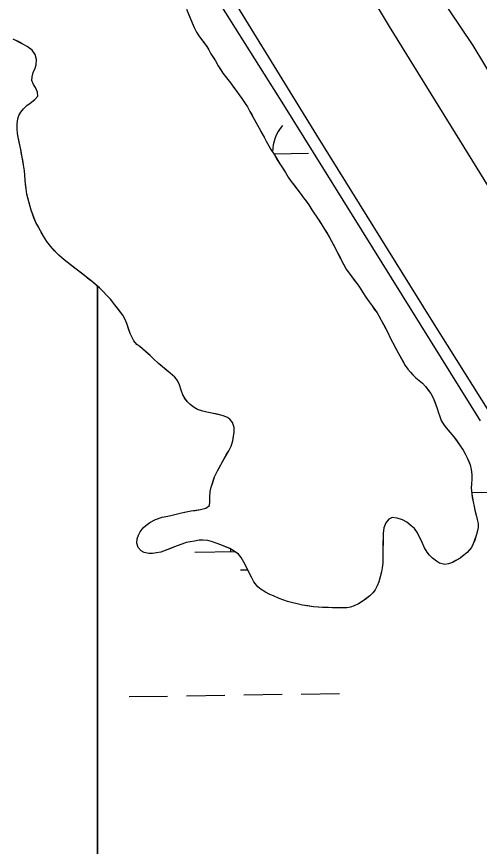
# Model space of a CAD drawing. Extents: x 3807117 to 3845308, y 337856 to 363736.
# Drawn here: x 3824503 to 3824890, y 344483 to 345177 of the extents above; entities that cross this region are included whole.
import ezdxf

# ---------------------------------------------------------------- set-up
doc = ezdxf.new("R2010")
doc.units = 0
for name, color, linetype in [('V-LEVE-TOET', 7, 'Continuous'), ('V-TOPO-SHOR', 7, 'Continuous'), ('V-WETL-SWMP', 7, 'Continuous')]:
    doc.layers.add(name, color=color, linetype=linetype)

msp = doc.modelspace()

# ---------------------------------------------------------------- linework, layer by layer
at = {"layer": 'V-LEVE-TOET'}
for points in [[(3824035.7, 346412.75), (3824127.05, 346267.73), (3824222.02, 346116.92), (3824319.01, 345957.74), (3824419.14, 345798.54), (3824529.62, 345626.7), (3824629.7, 345462.26), (3824733.5, 345305.11), (3824814.48, 345169.07), (3824904.78, 345023.53), (3824999.23, 344873.78), (3825097.83, 344719.81), (3825189.18, 344573.74), (3825290.92, 344419.75)], [(3825738.7, 343496.75), (3825695.31, 343565.65), (3825629.23, 343676.05), (3825545.9, 343807.68), (3825469.85, 343932.84), (3825390.36, 344056.86), (3825314.45, 344179.37), (3825240.88, 344301.32), (3825165.98, 344422.75), (3825086.75, 344548.81), (3825006.55, 344673.79), (3824927.05, 344801.08), (3824849.59, 344923.99), (3824754.02, 345078.25), (3824663.27, 345225.66), (3824583.19, 345355.05), (3824488.31, 345505.34), (3824403.58, 345639.34), (3824318.22, 345777.66), (3824221.31, 345931.41), (3824127.76, 346079.23), (3824045.14, 346212.44)]]:
    msp.add_lwpolyline(points, dxfattribs=at)
at = {"layer": 'V-TOPO-SHOR'}
for points in [[(3824914.19, 345104.7), (3824884.77, 345153.18), (3824854.93, 345197.75), (3824821.62, 345250.98), (3824787.93, 345304.2), (3824756.93, 345350.74), (3824720.95, 345413.01), (3824679.13, 345479.64), (3824642.4, 345546.23), (3824618.82, 345588.78), (3824585.49, 345639.26), (3824553.36, 345692.08)], [(3824646.66, 345179.54), (3824648.3, 345175.5), (3824649.56, 345172.31), (3824651.28, 345168.42), (3824653.37, 345164.46), (3824655.24, 345161.41), (3824657.57, 345158.13), (3824659.6, 345155.46), (3824662, 345152.4), (3824663.72, 345149.73), (3824665.44, 345146.3), (3824667.31, 345143.48), (3824669.26, 345140.43), (3824671.58, 345136.09), (3824673.6, 345132.88), (3824675.48, 345129.98), (3824678.4, 345126.09), (3824681.63, 345121.89), (3824684.18, 345118.46), (3824686.21, 345115.71), (3824688.99, 345111.89), (3824691.32, 345108.91), (3824694.09, 345104.72), (3824695.89, 345101.82), (3824698.06, 345098), (3824699.48, 345095.34), (3824701.5, 345091.45), (3824703.14, 345088.48), (3824705.68, 345083.98), (3824707.55, 345080.63), (3824709.95, 345076.51), (3824711.67, 345073.16), (3824713.91, 345069.19), (3824715.63, 345066.22), (3824718.63, 345061.64), (3824720.95, 345057.6), (3824722.97, 345054.25), (3824725.9, 345049.98), (3824727.92, 345046.85), (3824730.01, 345043.04), (3824732.64, 345039.37), (3824735.34, 345035.86), (3824737.37, 345033.27), (3824740.07, 345029.52), (3824742.92, 345025.71), (3824745.33, 345022.58), (3824747.28, 345019.83), (3824749.75, 345015.64), (3824751.55, 345013.12), (3824753.95, 345009.38), (3824755.9, 345006.63), (3824758.22, 345003.12), (3824759.87, 345000.38), (3824762.56, 344995.96), (3824764.29, 344993.13), (3824766.01, 344989.93), (3824767.65, 344986.89), (3824770.27, 344982.01), (3824771.53, 344978.96), (3824773.4, 344975.61), (3824774.97, 344972.64), (3824776.62, 344969.44), (3824778.48, 344966.08), (3824780.73, 344962.87), (3824783.36, 344959.44), (3824785.39, 344956.77), (3824788.47, 344952.64)], [(3824603.35, 344902.84), (3824600.87, 344905.98), (3824599.38, 344908.64), (3824597.66, 344912), (3824596.32, 344915.95), (3824594.92, 344920.52), (3824593.21, 344924.33), (3824591.56, 344927.45), (3824588.26, 344931.88), (3824585.1, 344936), (3824581.27, 344940.81), (3824577.81, 344944.33), (3824575.4, 344946.85), (3824572.02, 344950.22), (3824569.68, 344952.29), (3824566.37, 344955.2), (3824563.5, 344957.42), (3824558.07, 344961.64), (3824553.7, 344965.09), (3824550.68, 344967.39), (3824546.08, 344970.99), (3824542.61, 344973.68), (3824538.02, 344977.74), (3824534.55, 344981.26), (3824532.45, 344983.4), (3824528.17, 344988.97), (3824525.4, 344993.54), (3824523.45, 344996.9), (3824521.28, 345000.71), (3824518.81, 345004.91), (3824517.25, 345008.94), (3824516.14, 345012.14), (3824514.88, 345015.33), (3824513.55, 345020.28), (3824512.52, 345024.53), (3824511.42, 345028.87), (3824510.69, 345033.12), (3824510.19, 345037.07), (3824509.84, 345040.41), (3824509.58, 345044.89), (3824509.37, 345048.38), (3824508.58, 345053.4), (3824507.85, 345057.12), (3824506.91, 345062.14), (3824506.18, 345066.02), (3824504.86, 345072.17), (3824503.99, 345076.58), (3824503.48, 345079.54), (3824503.13, 345083.49), (3824503.24, 345087.74), (3824503.81, 345091.76), (3824504.74, 345094.71), (3824506.35, 345097.35), (3824508.66, 345100.29), (3824511.41, 345103), (3824514.16, 345104.95), (3824517.9, 345107.96), (3824520.5, 345110.9), (3824520.15, 345114.24), (3824518.44, 345117.97), (3824516.79, 345120.56), (3824515.52, 345123.84), (3824515.7, 345127.02), (3824516.64, 345130.51), (3824518.19, 345134.29), (3824519.2, 345137.16), (3824519.54, 345141.41), (3824518.21, 345145.67), (3824515.73, 345149.18), (3824511.58, 345152.4), (3824507.5, 345154.71), (3824504.03, 345156.48), (3824500.02, 345158.41)], [(3824788.47, 344952.64), (3824790.27, 344950.12), (3824792.44, 344946.54), (3824795.06, 344942.5), (3824797.84, 344938.46), (3824800.32, 344935.17), (3824802.12, 344932.58), (3824804.44, 344929.37), (3824806.01, 344926.78), (3824807.88, 344923.35), (3824810.05, 344919.23), (3824812.22, 344915.2), (3824813.71, 344912.3), (3824815.05, 344908.95), (3824817, 344905.37), (3824818.57, 344902.47), (3824820.51, 344898.82), (3824822.08, 344895.84), (3824824.25, 344891.88), (3824826.42, 344888.07), (3824827.99, 344885.25), (3824830.16, 344882.19), (3824832.27, 344879.75), (3824834.45, 344877.38), (3824836.78, 344875.01), (3824842.54, 344870.59)], [(3824717.72, 344692.37), (3824714.69, 344693.53), (3824711.06, 344695.39), (3824707.36, 344697.69), (3824704.5, 344700.07), (3824701.35, 344704.04), (3824699.48, 344707.54), (3824698.06, 344710.51), (3824696.12, 344714.47), (3824694.7, 344717.29), (3824692.98, 344720.72), (3824690.73, 344724.38), (3824688.41, 344727.36), (3824684.11, 344730.51), (3824681.31, 344731.97), (3824677.6, 344733.44), (3824673.75, 344735.07), (3824669.81, 344736.39), (3824666.64, 344737.71), (3824662.7, 344738.73), (3824658.68, 344739.06), (3824655.49, 344738.93), (3824651.77, 344738.2), (3824647.9, 344737.63), (3824644.78, 344737.05), (3824640.9, 344735.79), (3824637.09, 344734.23), (3824633.97, 344733.11), (3824630.17, 344731.63), (3824626.28, 344730.14), (3824623.47, 344729.1), (3824619.97, 344728.45), (3824616.48, 344727.94), (3824613.29, 344727.97), (3824609.58, 344728.61), (3824606.94, 344730.22), (3824604.38, 344732.9), (3824603.27, 344736.55), (3824603.6, 344740.27), (3824604.69, 344743.29), (3824606.15, 344745.94), (3824608.61, 344749.25), (3824610.9, 344751.44), (3824614.33, 344753.91), (3824618.91, 344756.38), (3824624.54, 344758.23), (3824629.33, 344759.25), (3824633.05, 344759.91), (3824637.54, 344761.09), (3824640.73, 344762.04), (3824644.68, 344762.7), (3824648.86, 344763.5), (3824652.13, 344764), (3824656.61, 344764.65), (3824661.17, 344765.9), (3824664.23, 344768.08), (3824664.56, 344771.18), (3824664.59, 344775.05), (3824664.78, 344779.68), (3824665.72, 344783.54), (3824666.89, 344787.18), (3824668.44, 344792.02), (3824670.84, 344797.09), (3824672.99, 344801.09), (3824674.53, 344803.89), (3824676.61, 344807.81), (3824678.23, 344810.46), (3824680.23, 344813.93), (3824682.23, 344817.71), (3824683.71, 344822.1), (3824684.35, 344826.11), (3824684.76, 344829.37), (3824684.71, 344833.4), (3824683.46, 344837.58), (3824681.13, 344840.48), (3824678.56, 344842.1), (3824674.7, 344843.49), (3824670.61, 344844.44), (3824666.14, 344845.39), (3824661.98, 344846.18), (3824658.72, 344846.96), (3824654.25, 344848.44), (3824651.38, 344850.13), (3824648.07, 344852.59), (3824645.88, 344854.8), (3824643.41, 344857.94), (3824641.83, 344860.6), (3824640.42, 344864.71), (3824639.17, 344869.05), (3824637.3, 344872.78), (3824635.05, 344875.46), (3824631.31, 344878.92), (3824627.17, 344882.24), (3824623.93, 344884.89), (3824621.41, 344887), (3824617.3, 344890.76), (3824614.56, 344893.68), (3824611.29, 344896.58), (3824608.18, 344899.24), (3824605.92, 344901.23), (3824603.35, 344902.84)], [(3824842.54, 344870.59), (3824844.95, 344867.69), (3824847.2, 344864.71), (3824849.53, 344861.73), (3824851.39, 344858.07), (3824853.03, 344853.89), (3824854.81, 344849.4), (3824855.55, 344846.35), (3824856.81, 344842.47), (3824858.07, 344839.2), (3824860.17, 344835.69), (3824862.12, 344833.17), (3824865.28, 344829.43), (3824868.58, 344825.61), (3824870.54, 344823.01), (3824873.54, 344818.97), (3824876.46, 344814.47), (3824878.26, 344811.27), (3824879.9, 344808.07), (3824881.09, 344804.95), (3824882.2, 344802.13), (3824883.24, 344798.33), (3824883.73, 344794.07), (3824883.7, 344790.35), (3824883.36, 344786.03), (3824883.26, 344782.85), (3824883.6, 344777.84), (3824884.11, 344774.8), (3824884.84, 344771.07), (3824885.72, 344767.27), (3824886.3, 344764.08), (3824887.25, 344759.9), (3824888.29, 344756.32), (3824889.02, 344752.9), (3824889.06, 344749.64), (3824888.12, 344745.78), (3824887.34, 344742.83), (3824886.1, 344739.04), (3824884.78, 344735.86), (3824883.39, 344732.91), (3824879.94, 344728.62), (3824877.12, 344726.36), (3824873.91, 344723.96), (3824870.4, 344722.02), (3824867.51, 344720.37), (3824864.08, 344719.26), (3824861.12, 344718.76), (3824856.8, 344719.7), (3824854.08, 344721.32), (3824850.76, 344723.85), (3824848.43, 344726.45), (3824846.48, 344729.11), (3824844.23, 344732.63), (3824842.29, 344736.97), (3824840.05, 344741.54), (3824838.34, 344745.19), (3824835.64, 344748.71), (3824833.08, 344751.15), (3824829.38, 344754.07), (3824825.61, 344756.15), (3824821.21, 344757.47), (3824817.04, 344757.96), (3824814.3, 344756.69), (3824811.77, 344753.68), (3824810, 344749.44), (3824809.42, 344744.67), (3824809.39, 344740.65), (3824809.37, 344737.23), (3824809.33, 344732.53), (3824809.29, 344727.6), (3824809.26, 344723.88), (3824809.15, 344719.71), (3824808.66, 344715.77), (3824808.1, 344712.51), (3824807.01, 344708.42), (3824805.83, 344704.25), (3824804.59, 344700.92), (3824802.9, 344697.45), (3824800.98, 344694.88), (3824798.45, 344692.4), (3824795.55, 344690.22), (3824792.88, 344688.19), (3824788.84, 344685.72), (3824785.26, 344683.93), (3824782.21, 344682.82), (3824779.02, 344682.24), (3824775.84, 344682.41), (3824771.51, 344682.45), (3824767.26, 344682.48), (3824763.7, 344682.51), (3824758.69, 344682.63), (3824755.35, 344682.88), (3824751.33, 344683.22), (3824746.56, 344683.94), (3824741.94, 344684.74), (3824737.55, 344685.84), (3824734.06, 344686.62), (3824729.59, 344687.72), (3824726.49, 344688.73), (3824722.48, 344690.28), (3824717.72, 344692.37)]]:
    msp.add_lwpolyline(points, dxfattribs=at)
at = {"layer": 'V-WETL-SWMP'}
for p, q in [((3824726.53, 345103.45), (3824570.36, 345351.73)), ((3824645.03, 345183.72), (3824649.56, 345172.3)), ((3824649.56, 345172.3), (3824651.28, 345168.42)), ((3824651.28, 345168.42), (3824653.37, 345164.46)), ((3824653.37, 345164.46), (3824655.24, 345161.41)), ((3824655.24, 345161.41), (3824657.57, 345158.13)), ((3824507.5, 345154.71), (3824500.02, 345158.41)), ((3824511.58, 345152.4), (3824507.5, 345154.71)), ((3824657.57, 345158.13), (3824662, 345152.4)), ((3824515.73, 345149.18), (3824511.58, 345152.4)), ((3824518.2, 345145.67), (3824515.73, 345149.18)), ((3824662, 345152.4), (3824663.72, 345149.73)), ((3824663.72, 345149.73), (3824665.44, 345146.3)), ((3824519.54, 345141.41), (3824518.2, 345145.67)), ((3824519.2, 345137.16), (3824519.54, 345141.41)), ((3824665.44, 345146.3), (3824669.26, 345140.43)), ((3824669.26, 345140.43), (3824671.58, 345136.08)), ((3824516.64, 345130.5), (3824518.19, 345134.29)), ((3824518.19, 345134.29), (3824519.2, 345137.16)), ((3824671.58, 345136.08), (3824675.47, 345129.98)), ((3824515.52, 345123.84), (3824515.7, 345127.02)), ((3824515.7, 345127.02), (3824516.64, 345130.5)), ((3824675.47, 345129.98), (3824681.63, 345121.89)), ((3824516.79, 345120.56), (3824515.52, 345123.84)), ((3824518.44, 345117.97), (3824516.79, 345120.56)), ((3824681.63, 345121.89), (3824688.99, 345111.89)), ((3824520.15, 345114.24), (3824518.44, 345117.97)), ((3824520.5, 345110.9), (3824520.15, 345114.24)), ((3824514.16, 345104.95), (3824517.9, 345107.96)), ((3824517.9, 345107.96), (3824520.5, 345110.9)), ((3824688.99, 345111.89), (3824691.31, 345108.91)), ((3824691.31, 345108.91), (3824694.09, 345104.71)), ((3824506.36, 345097.35), (3824508.66, 345100.29)), ((3824508.66, 345100.29), (3824511.41, 345103)), ((3824511.41, 345103), (3824514.16, 345104.95)), ((3824694.09, 345104.71), (3824695.89, 345101.82)), ((3824695.89, 345101.82), (3824698.06, 345098)), ((3824891.04, 344838.98), (3824726.53, 345103.45)), ((3824503.24, 345087.74), (3824503.81, 345091.76)), ((3824503.81, 345091.76), (3824504.74, 345094.71)), ((3824504.74, 345094.71), (3824506.36, 345097.35)), ((3824698.06, 345098), (3824701.49, 345091.45)), ((3824701.49, 345091.45), (3824709.95, 345076.51)), ((3824503.13, 345083.49), (3824503.24, 345087.74)), ((3824503.48, 345079.54), (3824503.13, 345083.49)), ((3824503.99, 345076.58), (3824503.48, 345079.54)), ((3824506.18, 345066.01), (3824503.99, 345076.58)), ((3824709.95, 345076.51), (3824711.66, 345073.16)), ((3824711.66, 345073.16), (3824713.91, 345069.19)), ((3824508.58, 345053.4), (3824506.18, 345066.01)), ((3824713.91, 345069.19), (3824715.63, 345066.22)), ((3824715.63, 345066.22), (3824718.63, 345061.64)), ((3824717.97, 345062.65), (3824746.97, 345063.08)), ((3824718.63, 345061.64), (3824722.97, 345054.25)), ((3824509.37, 345048.38), (3824508.58, 345053.4)), ((3824722.97, 345054.25), (3824727.92, 345046.85)), ((3824509.84, 345040.41), (3824509.37, 345048.38)), ((3824727.92, 345046.85), (3824730.01, 345043.04)), ((3824730.01, 345043.04), (3824732.64, 345039.37)), ((3824510.69, 345033.12), (3824509.84, 345040.41)), ((3824732.64, 345039.37), (3824737.37, 345033.26)), ((3824511.42, 345028.87), (3824510.69, 345033.12)), ((3824514.87, 345015.33), (3824511.42, 345028.87)), ((3824737.37, 345033.26), (3824747.28, 345019.83)), ((3824518.81, 345004.9), (3824514.87, 345015.33)), ((3824747.28, 345019.83), (3824749.75, 345015.63)), ((3824749.75, 345015.63), (3824751.55, 345013.12)), ((3824751.55, 345013.12), (3824753.94, 345009.38)), ((3824753.94, 345009.38), (3824758.22, 345003.12)), ((3824525.4, 344993.54), (3824518.81, 345004.9)), ((3824758.22, 345003.12), (3824764.28, 344993.13)), ((3824528.17, 344988.97), (3824525.4, 344993.54)), ((3824532.45, 344983.4), (3824528.17, 344988.97)), ((3824764.28, 344993.13), (3824770.27, 344982)), ((3824538.02, 344977.74), (3824532.45, 344983.4)), ((3824770.27, 344982), (3824771.53, 344978.96)), ((3824542.61, 344973.68), (3824538.02, 344977.74)), ((3824566.36, 344955.2), (3824542.61, 344973.68)), ((3824771.53, 344978.96), (3824778.48, 344966.08)), ((3824778.48, 344966.08), (3824780.73, 344962.87)), ((3824780.73, 344962.87), (3824788.47, 344952.64)), ((3824570.35, 344951.68), (3824566.36, 344955.2)), ((3824788.47, 344952.64), (3824790.27, 344950.12)), ((3824572.01, 344950.22), (3824570.35, 344951.68)), ((3824570.35, 344951.68), (3824570.35, 343510.11)), ((3824570.35, 343510.11), (3824570.35, 344951.68)), ((3824581.27, 344940.81), (3824572.01, 344950.22)), ((3824790.27, 344950.12), (3824792.44, 344946.54)), ((3824792.44, 344946.54), (3824795.06, 344942.5)), ((3824585.1, 344936), (3824581.27, 344940.81)), ((3824795.06, 344942.5), (3824797.84, 344938.45)), ((3824797.84, 344938.45), (3824800.31, 344935.17)), ((3824591.56, 344927.45), (3824585.1, 344936)), ((3824800.31, 344935.17), (3824804.44, 344929.37)), ((3824593.2, 344924.32), (3824591.56, 344927.45)), ((3824804.44, 344929.37), (3824806.01, 344926.78)), ((3824806.01, 344926.78), (3824813.71, 344912.3)), ((3824594.92, 344920.52), (3824593.2, 344924.32)), ((3824597.66, 344911.99), (3824594.92, 344920.52)), ((3824599.37, 344908.64), (3824597.66, 344911.99)), ((3824813.71, 344912.3), (3824815.05, 344908.95)), ((3824600.87, 344905.97), (3824599.37, 344908.64)), ((3824603.35, 344902.84), (3824600.87, 344905.97)), ((3824815.05, 344908.95), (3824822.08, 344895.84)), ((3824605.92, 344901.23), (3824603.35, 344902.84)), ((3824614.56, 344893.68), (3824605.92, 344901.23)), ((3824617.3, 344890.76), (3824614.56, 344893.68)), ((3824621.41, 344887), (3824617.3, 344890.76)), ((3824822.08, 344895.84), (3824827.99, 344885.24)), ((3824631.31, 344878.92), (3824621.41, 344887)), ((3824827.99, 344885.24), (3824830.16, 344882.19)), ((3824635.05, 344875.46), (3824631.31, 344878.92)), ((3824830.16, 344882.19), (3824834.45, 344877.38)), ((3824834.45, 344877.38), (3824836.78, 344875.01)), ((3824637.3, 344872.78), (3824635.05, 344875.46)), ((3824639.17, 344869.05), (3824637.3, 344872.78)), ((3824640.42, 344864.71), (3824639.17, 344869.05)), ((3824836.78, 344875.01), (3824842.54, 344870.59)), ((3824842.54, 344870.59), (3824844.95, 344867.69)), ((3824641.83, 344860.6), (3824640.42, 344864.71)), ((3824844.95, 344867.69), (3824849.53, 344861.73)), ((3824643.4, 344857.94), (3824641.83, 344860.6)), ((3824645.88, 344854.8), (3824643.4, 344857.94)), ((3824849.53, 344861.73), (3824851.39, 344858.07)), ((3824851.39, 344858.07), (3824854.81, 344849.39)), ((3824648.06, 344852.59), (3824645.88, 344854.8)), ((3824651.38, 344850.13), (3824648.06, 344852.59)), ((3824654.25, 344848.44), (3824651.38, 344850.13)), ((3824658.72, 344846.96), (3824654.25, 344848.44)), ((3824854.81, 344849.39), (3824855.55, 344846.35)), ((3824661.97, 344846.18), (3824658.72, 344846.96)), ((3824666.14, 344845.38), (3824661.97, 344846.18)), ((3824674.7, 344843.49), (3824666.14, 344845.38)), ((3824678.56, 344842.1), (3824674.7, 344843.49)), ((3824681.13, 344840.48), (3824678.56, 344842.1)), ((3824855.55, 344846.35), (3824856.81, 344842.47)), ((3824856.81, 344842.47), (3824858.07, 344839.2)), ((3824683.45, 344837.58), (3824681.13, 344840.48)), ((3824684.71, 344833.4), (3824683.45, 344837.58)), ((3824858.07, 344839.2), (3824860.17, 344835.69)), ((3824860.17, 344835.69), (3824862.12, 344833.17)), ((3824683.71, 344822.1), (3824684.75, 344829.37)), ((3824684.75, 344829.37), (3824684.71, 344833.4)), ((3824862.12, 344833.17), (3824868.58, 344825.61)), ((3824682.23, 344817.71), (3824683.71, 344822.1)), ((3824868.58, 344825.61), (3824873.54, 344818.97)), ((3824676.61, 344807.81), (3824680.23, 344813.93)), ((3824680.23, 344813.93), (3824682.23, 344817.71)), ((3824873.54, 344818.97), (3824876.46, 344814.47)), ((3824876.46, 344814.47), (3824878.26, 344811.26)), ((3824670.83, 344797.09), (3824676.61, 344807.81)), ((3824878.26, 344811.26), (3824879.9, 344808.06)), ((3824879.9, 344808.06), (3824882.2, 344802.13)), ((3824882.2, 344802.13), (3824883.23, 344798.32)), ((3824668.44, 344792.02), (3824670.83, 344797.09)), ((3824883.23, 344798.32), (3824883.73, 344794.07)), ((3824883.73, 344794.07), (3824883.7, 344790.35)), ((3824665.72, 344783.54), (3824668.44, 344792.02)), ((3824883.36, 344786.03), (3824883.26, 344782.84)), ((3824883.7, 344790.35), (3824883.36, 344786.03)), ((3824664.59, 344775.05), (3824664.77, 344779.68)), ((3824664.77, 344779.68), (3824665.72, 344783.54)), ((3824883.26, 344782.84), (3824883.6, 344777.83)), ((3824883.53, 344778.85), (3824900.31, 344779.1)), ((3824664.55, 344771.18), (3824664.59, 344775.05)), ((3824883.6, 344777.83), (3824884.84, 344771.07)), ((3824648.86, 344763.5), (3824656.61, 344764.65)), ((3824656.61, 344764.65), (3824661.17, 344765.9)), ((3824661.17, 344765.9), (3824664.23, 344768.08)), ((3824664.23, 344768.08), (3824664.55, 344771.18)), ((3824884.84, 344771.07), (3824885.71, 344767.27)), ((3824885.71, 344767.27), (3824886.3, 344764.08)), ((3824618.91, 344756.38), (3824624.54, 344758.23)), ((3824624.54, 344758.23), (3824629.32, 344759.25)), ((3824629.32, 344759.25), (3824633.05, 344759.91)), ((3824633.05, 344759.91), (3824637.53, 344761.08)), ((3824637.53, 344761.08), (3824640.73, 344762.04)), ((3824640.73, 344762.04), (3824648.86, 344763.5)), ((3824817.04, 344757.96), (3824814.3, 344756.69)), ((3824821.21, 344757.47), (3824817.04, 344757.96)), ((3824886.3, 344764.08), (3824887.25, 344759.9)), ((3824887.25, 344759.9), (3824888.28, 344756.32)), ((3824608.6, 344749.25), (3824610.9, 344751.44)), ((3824610.9, 344751.44), (3824614.33, 344753.91)), ((3824614.33, 344753.91), (3824618.91, 344756.38)), ((3824811.77, 344753.68), (3824809.99, 344749.44)), ((3824814.3, 344756.69), (3824811.77, 344753.68)), ((3824825.6, 344756.15), (3824821.21, 344757.47)), ((3824829.38, 344754.07), (3824825.6, 344756.15)), ((3824833.07, 344751.15), (3824829.38, 344754.07)), ((3824835.64, 344748.71), (3824833.07, 344751.15)), ((3824888.28, 344756.32), (3824889.01, 344752.9)), ((3824889.01, 344752.9), (3824889.06, 344749.64)), ((3824604.69, 344743.29), (3824606.15, 344745.93)), ((3824606.15, 344745.93), (3824608.6, 344749.25)), ((3824809.42, 344744.67), (3824809.26, 344723.88)), ((3824809.99, 344749.44), (3824809.42, 344744.67)), ((3824838.34, 344745.19), (3824835.64, 344748.71)), ((3824842.29, 344736.97), (3824838.34, 344745.19)), ((3824889.06, 344749.64), (3824887.34, 344742.82)), ((3824603.27, 344736.55), (3824603.6, 344740.26)), ((3824603.6, 344740.26), (3824604.69, 344743.29)), ((3824644.78, 344737.05), (3824640.9, 344735.79)), ((3824647.89, 344737.63), (3824644.78, 344737.05)), ((3824651.77, 344738.2), (3824647.89, 344737.63)), ((3824655.49, 344738.93), (3824651.77, 344738.2)), ((3824658.68, 344739.06), (3824655.49, 344738.93)), ((3824662.7, 344738.72), (3824658.68, 344739.06)), ((3824666.64, 344737.7), (3824662.7, 344738.72)), ((3824669.81, 344736.39), (3824666.64, 344737.7)), ((3824844.23, 344732.62), (3824842.29, 344736.97)), ((3824886.09, 344739.04), (3824884.78, 344735.86)), ((3824887.34, 344742.82), (3824886.09, 344739.04)), ((3824604.37, 344732.9), (3824603.27, 344736.55)), ((3824606.93, 344730.22), (3824604.37, 344732.9)), ((3824609.58, 344728.61), (3824606.93, 344730.22)), ((3824637.09, 344734.23), (3824623.47, 344729.1)), ((3824640.9, 344735.79), (3824637.09, 344734.23)), ((3824673.75, 344735.07), (3824669.81, 344736.39)), ((3824681.31, 344731.97), (3824673.75, 344735.07)), ((3824684.11, 344730.51), (3824681.31, 344731.97)), ((3824688.41, 344727.36), (3824684.11, 344730.51)), ((3824846.48, 344729.11), (3824844.23, 344732.62)), ((3824883.39, 344732.91), (3824879.94, 344728.62)), ((3824884.78, 344735.86), (3824883.39, 344732.91)), ((3824613.29, 344727.97), (3824609.58, 344728.61)), ((3824616.48, 344727.94), (3824613.29, 344727.97)), ((3824619.97, 344728.45), (3824616.48, 344727.94)), ((3824623.47, 344729.1), (3824619.97, 344728.45)), ((3824651.97, 344728.94), (3824685.55, 344729.45)), ((3824690.73, 344724.38), (3824688.41, 344727.36)), ((3824692.98, 344720.72), (3824690.73, 344724.38)), ((3824809.26, 344723.88), (3824809.15, 344719.71)), ((3824848.43, 344726.44), (3824846.48, 344729.11)), ((3824850.76, 344723.85), (3824848.43, 344726.44)), ((3824854.08, 344721.31), (3824850.76, 344723.85)), ((3824873.91, 344723.96), (3824867.5, 344720.37)), ((3824877.11, 344726.36), (3824873.91, 344723.96)), ((3824879.94, 344728.62), (3824877.11, 344726.36)), ((3824699.48, 344707.54), (3824692.98, 344720.72)), ((3824809.15, 344719.71), (3824808.66, 344715.76)), ((3824856.8, 344719.7), (3824854.08, 344721.31)), ((3824861.12, 344718.75), (3824856.8, 344719.7)), ((3824864.08, 344719.26), (3824861.12, 344718.75)), ((3824867.5, 344720.37), (3824864.08, 344719.26)), ((3824690.19, 344714.08), (3824696.21, 344714.17)), ((3824808.1, 344712.51), (3824805.83, 344704.25)), ((3824808.66, 344715.76), (3824808.1, 344712.51)), ((3824701.34, 344704.04), (3824699.48, 344707.54)), ((3824704.5, 344700.07), (3824701.34, 344704.04)), ((3824805.83, 344704.25), (3824804.59, 344700.92)), ((3824707.36, 344697.69), (3824704.5, 344700.07)), ((3824711.06, 344695.38), (3824707.36, 344697.69)), ((3824714.69, 344693.53), (3824711.06, 344695.38)), ((3824802.89, 344697.45), (3824800.98, 344694.88)), ((3824804.59, 344700.92), (3824802.89, 344697.45)), ((3824717.72, 344692.37), (3824714.69, 344693.53)), ((3824722.48, 344690.28), (3824717.72, 344692.37)), ((3824726.49, 344688.73), (3824722.48, 344690.28)), ((3824729.59, 344687.72), (3824726.49, 344688.73)), ((3824792.88, 344688.19), (3824788.84, 344685.72)), ((3824798.45, 344692.4), (3824792.88, 344688.19)), ((3824800.98, 344694.88), (3824798.45, 344692.4)), ((3824741.94, 344684.74), (3824729.59, 344687.72)), ((3824751.33, 344683.22), (3824741.94, 344684.74)), ((3824758.69, 344682.63), (3824751.33, 344683.22)), ((3824775.84, 344682.41), (3824758.69, 344682.63)), ((3824779.02, 344682.24), (3824775.84, 344682.41)), ((3824782.21, 344682.82), (3824779.02, 344682.24)), ((3824785.26, 344683.93), (3824782.21, 344682.82)), ((3824788.84, 344685.72), (3824785.26, 344683.93)), ((3824596.93, 344608.04), (3824628.92, 344608.51)), ((3824644.92, 344608.75), (3824676.92, 344609.23)), ((3824692.92, 344609.47), (3824724.91, 344609.95)), ((3824740.91, 344610.19), (3824772.91, 344610.67))]:
    msp.add_line(p, q, dxfattribs=at)
for centre, start, end in [((3824752.21, 345063.63), 140.08653, 179.10941), ((3824646.72, 344729.34), 0.08653, 3.78594)]:
    msp.add_arc(centre, 35.25, start, end, dxfattribs=at)

doc.saveas('drawing.dxf')
